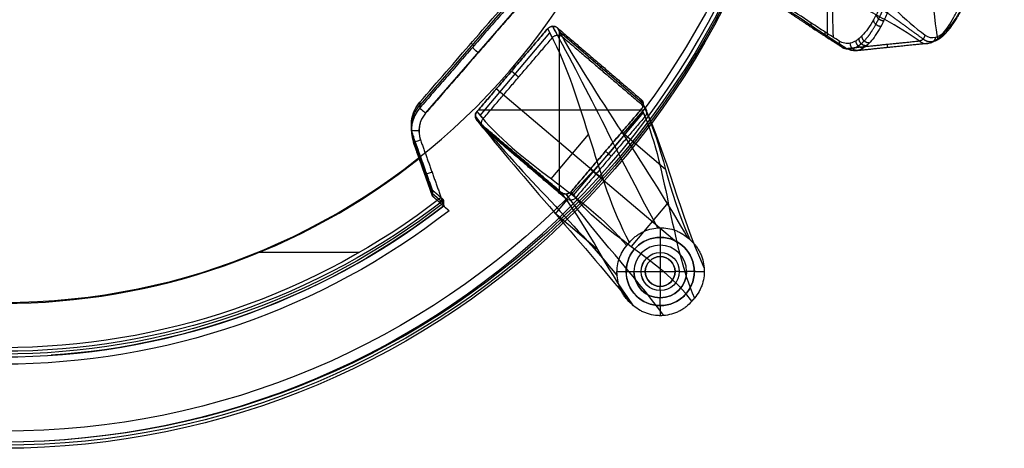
# Model space of a CAD drawing. Header units: millimetres. Extents: x -291 to 291, y -234 to 334.
# Tile 393 of 656: x 5 to 290, y -234 to -110. Entities that reach past the tile are written whole.
import ezdxf

# ---------------------------------------------------------------- set-up
doc = ezdxf.new("R2010")
doc.units = ezdxf.units.MM
doc.layers.add('Layer 01', color=7, linetype='Continuous', true_color=0x000000)

msp = doc.modelspace()

# ---------------------------------------------------------------- linework, layer by layer
at = {"layer": 'Layer 01', "color": 254, "true_color": 0xcad1ee}
for p, q in [((151.31, -99.62, 435.99), (120.81, -134.75, 435.99)), ((122.42, -137.04, 419.49), (152.91, -102.01, 417.6)), ((238.94, -114.76, 571.77), (238.94, -101.43, 494.23)), ((138.29, -137.75, 429.04), (158.52, -113.81, 429.04)), ((161.23, -112.86, 438.54), (161.23, -159.52, 440.87)), ((161.23, -112.86, 438.54), (161.23, -159.52, 440.87)), ((185.37, -134.15, 428.92), (161.37, -113.61, 428.92)), ((136.47, -117.54, 420.64), (135.65, -116.83, 451.32)), ((267.96, -116.89, 607.62), (266.19, -117.07, 607.59)), ((149.45, -126.64, 418.93), (147.39, -124.89, 439.14)), ((172.93, -124.16, 418.79), (173.58, -123.4, 439.06)), ((173.93, -156.24, 136.41), (142.97, -130.07, 439.4)), ((184.76, -136.2, 439.7), (137.73, -136.2, 439.7)), ((184.76, -136.2, 439.7), (137.73, -136.2, 439.7)), ((185.54, -136.87, 430.23), (165.34, -160.74, 430.23)), ((179.76, -143.1, 219.11), (186.07, -135.74, 413.82)), ((118.36, -140.42, 452.67), (118.36, -142.08, 421.96)), ((138.43, -140.47, 430.31), (162.48, -160.95, 430.31)), ((192.04, -153.41, 222.27), (179.46, -142.64, 222.27)), ((118.94, -144.58, 437.95), (124.52, -160.26, 437.95)), ((124.52, -161.07, 422.95), (118.94, -145.44, 422.11)), ((158.88, -156.04, 223.34), (169.72, -143.21, 223.34)), ((176.28, -149.49, 420.16), (174.62, -148.08, 440.3)), ((150.17, -150.81, 420.23), (150.51, -150.41, 440.41)), ((121.47, -152.52, 422.53), (122, -152.33, 453.36)), ((195.29, -174.48, 137.18), (170.21, -153.25, 440.56)), ((124.52, -160.29, 437.36), (127.73, -163.09, 437.36)), ((126.46, -162.86, 421.09), (127.34, -161.86, 453.75)), ((160.12, -166.19, 219.96), (163.43, -162.3, 414.84)), ((192.77, -162.95, 223.74), (182, -175.68, 223.74)), ((159.79, -165.8, 222.95), (172.36, -176.51, 222.95)), ((190.59, -173.05, 5), (190.59, -170.26, 5)), ((190.47, -173.05, 2.25), (190.47, -173.05, 5)), ((190.47, -175.3), (190.47, -177.4)), ((103.31, -177.39, 454.72), (74.28, -177.39, 454.72)), ((190.47, -178.6, 1.2), (190.47, -178.6, 4)), ((190.47, -178.6, 4), (190.47, -187.25, 4)), ((180.6, -182.98, 5), (177.94, -182.98, 5)), ((182.85, -182.93), (184.95, -182.93)), ((186.15, -182.93, 4), (194.8, -182.93, 4)), ((196, -182.93), (198.1, -182.93)), ((203.24, -182.98, 5), (200.35, -182.98, 5)), ((190.47, -187.25, 1.2), (190.47, -187.25, 4)), ((190.47, -188.45), (190.47, -190.55)), ((190.47, -192.8, 2.25), (190.47, -192.8, 5)), ((190.59, -195.71, 5), (190.59, -192.8, 5))]:
    msp.add_line(p, q, dxfattribs=at)
at = {"layer": 'Layer 01', "color": 254, "true_color": 0xcad1ee, "extrusion": (0, -0.053975, -0.998542)}
for centre, radius, start, end in [((0, 22.3, -446.48), 234.5, 270, 90), ((0, 22.3, -429.98), 234.5, 270, 90), ((0, 22.3, -413.48), 234.5, 270, 90), ((128.36, 164.65, -429.07), 10, 160.3902, 220.9935), ((0, 22.3, -428.48), 208, 52.1131, 90), ((0, 22.3, -411.48), 210, 52.0059, 90), ((0, 22.3, -413.48), 208, 52.1131, 86.134)]:
    msp.add_arc(centre, radius, start, end, dxfattribs=at)
at = {"layer": 'Layer 01', "color": 254, "true_color": 0xcad1ee, "extrusion": (-8.64042e-26, -0.053975, -0.998542)}
msp.add_arc((0, 22.3, -449.48), 231.5, 270, 90, dxfattribs=at)
at = {"layer": 'Layer 01', "color": 254, "true_color": 0xcad1ee, "extrusion": (0, 0.053975, 0.998542)}
for centre, radius, start, end in [((0, 22.3, 411.48), 232.5, 90, 270), ((0, 22.3, 449.48), 194.15, 90, 270), ((-128.36, 164.65, 411.48), 7.8, 343.4433, 19.6098)]:
    msp.add_arc(centre, radius, start, end, dxfattribs=at)
at = {"layer": 'Layer 01', "color": 254, "true_color": 0xcad1ee, "extrusion": (-0.994718, -0.10177, -0.013347)}
for centre, start, end in [((75.05, 604.16, -265.99), 10.3893, 76.2332), ((75.05, 604.16, -250.92), 350.294, 360)]:
    msp.add_arc(centre, 68.5, start, end, dxfattribs=at)
at = {"layer": 'Layer 01', "color": 254, "true_color": 0xcad1ee, "extrusion": (0.223578, -0.142416, 0.964225)}
msp.add_arc((33.1, -100.91, 645.95), 2, 117.2273, 219.4896, dxfattribs=at)
at = {"layer": 'Layer 01', "color": 254, "true_color": 0xcad1ee, "extrusion": (0.655973, 0.753684, -0.04074)}
msp.add_arc((-182.31, 420.4, -16.83), 2.2, 267.9693, 357.9693, dxfattribs=at)
at = {"layer": 'Layer 01', "color": 254, "true_color": 0xcad1ee, "extrusion": (-1.25525e-14, 0.053975, 0.998542)}
msp.add_arc((-128.36, 164.65, 413.68), 10, 319.0065, 19.6098, dxfattribs=at)
at = {"layer": 'Layer 01', "color": 254, "true_color": 0xcad1ee, "extrusion": (-0.655973, -0.753684, 0.04074)}
msp.add_arc((182.31, 420.4, 40.07), 2.2, 182.0307, 272.0307, dxfattribs=at)
at = {"layer": 'Layer 01', "color": 254, "true_color": 0xcad1ee, "extrusion": (-9.95384e-15, 0.053975, 0.998542)}
msp.add_arc((-128.36, 164.65, 411.48), 7.8, 319.0065, 19.6098, dxfattribs=at)
at = {"layer": 'Layer 01', "color": 254, "true_color": 0xcad1ee, "extrusion": (-3.14807e-19, 0.998542, -0.053975)}
msp.add_arc((-120.56, 413.68, -164.65), 2.2, 270, 0, dxfattribs=at)
at = {"layer": 'Layer 01', "color": 254, "true_color": 0xcad1ee, "extrusion": (0.335612, -0.940627, 0.050845)}
for start, end in [(180, 268.9607), (178.9607, 180)]:
    msp.add_arc((65.35, 412.56, 198.18), 2.2, start, end, dxfattribs=at)
at = {"layer": 'Layer 01', "color": 254, "true_color": 0xcad1ee, "extrusion": (-6.21031e-16, 0.053975, 0.998542)}
msp.add_arc((0, 22.3, 444.48), 194.15, 90, 128.5892, dxfattribs=at)
at = {"layer": 'Layer 01', "color": 254, "true_color": 0xcad1ee, "extrusion": (-0.335612, 0.940627, -0.050845)}
for centre, start, end in [((-65.35, 412.56, -206.49), 0, 1.0393), ((-65.35, 412.56, -208.15), 271.0393, 0)]:
    msp.add_arc(centre, 2.2, start, end, dxfattribs=at)
at = {"layer": 'Layer 01', "color": 254, "true_color": 0xcad1ee, "extrusion": (-3.69779e-32, -0.053975, -0.998542)}
msp.add_arc((0, 22.3, -444.48), 207, 52.1675, 90, dxfattribs=at)
at = {"layer": 'Layer 01', "color": 254, "true_color": 0xcad1ee, "extrusion": (-8.59918e-16, -0.053975, -0.998542)}
msp.add_arc((0, 22.3, -443.48), 208, 52.1131, 90, dxfattribs=at)
at = {"layer": 'Layer 01', "color": 254, "true_color": 0xcad1ee, "extrusion": (-6.41848e-16, 0.053975, 0.998542)}
msp.add_arc((0, 22.3, 413.48), 208, 90, 127.8869, dxfattribs=at)
at = {"layer": 'Layer 01', "color": 254, "true_color": 0xcad1ee, "extrusion": (2.64125e-16, -0.053975, -0.998542)}
msp.add_arc((0, 22.3, -411.48), 210, 52.0059, 90, dxfattribs=at)
at = {"layer": 'Layer 01', "color": 254, "true_color": 0xcad1ee}
for centre, radius, start, end in [((190.47, -182.93, 2.25), 9.87, 0, 180), ((190.47, -182.93, 3.63), 9.88, 0, 180), ((190.47, -182.93), 7.62, 0, 180), ((190.47, -182.93, 1.2), 4.32, 0, 180), ((190.47, -182.93, 2.6), 4.32, 0, 180), ((190.47, -182.93, 3.63), 9.88, 180, 0), ((190.47, -182.93), 7.62, 180, 360), ((190.47, -182.93, 1.2), 4.32, 180, 0), ((190.47, -182.93, 2.6), 4.32, 180, 0)]:
    msp.add_arc(centre, radius, start, end, dxfattribs=at)
at = {"layer": 'Layer 01', "color": 254, "true_color": 0xcad1ee, "extrusion": (0, 0, -1)}
for centre, radius, start, end in [((-190.47, -182.93, -5), 9.88, 0, 180), ((-190.47, -182.93), 5.53, 0, 180), ((-190.47, -182.93), 5.52, 0, 180), ((-190.47, -182.93, -4), 4.32, 0, 180), ((-190.47, -182.93, -2.25), 9.87, 180, 0), ((-190.47, -182.93, -5), 9.87, 180, 0), ((-190.47, -182.93), 7.62, 180, 0), ((-190.47, -182.93), 5.53, 180, 0), ((-190.47, -182.93), 5.52, 180, 0), ((-190.47, -182.93, -4), 4.32, 180, 0)]:
    msp.add_arc(centre, radius, start, end, dxfattribs=at)
at = {"layer": 'Layer 01', "color": 254, "true_color": 0xcad1ee, "extrusion": (-1, 0, 0)}
for centre, radius, start, end in [((175.3, 2.25, -190.47), 2.25, 180, 270), ((177.4, 1.2, -190.47), 1.2, 270, 0)]:
    msp.add_arc(centre, radius, start, end, dxfattribs=at)
at = {"layer": 'Layer 01', "color": 254, "true_color": 0xcad1ee, "extrusion": (0, -1, 0)}
for centre, radius, start, end in [((182.85, 2.25, 182.93), 2.25, 180, 270), ((184.95, 1.2, 182.93), 1.2, 270, 0)]:
    msp.add_arc(centre, radius, start, end, dxfattribs=at)
at = {"layer": 'Layer 01', "color": 254, "true_color": 0xcad1ee, "extrusion": (0, 1, 0)}
for centre, radius, start, end in [((-196, 1.2, -182.93), 1.2, 270, 360), ((-198.1, 2.25, -182.93), 2.25, 180, 270)]:
    msp.add_arc(centre, radius, start, end, dxfattribs=at)
at = {"layer": 'Layer 01', "color": 254, "true_color": 0xcad1ee, "extrusion": (1, 0, 0)}
for centre, radius, start, end in [((-188.45, 1.2, 190.47), 1.2, 270, 360), ((-190.55, 2.25, 190.47), 2.25, 180, 270)]:
    msp.add_arc(centre, radius, start, end, dxfattribs=at)
at = {"layer": 'Layer 01', "color": 254, "true_color": 0xcad1ee}
for points, knots in [([(263.4, -56.94, 674.09), (263.24, -61.56, 673.49), (262.93, -66.05, 672.42), (262.36, -71.52, 670.52), (262.24, -72.6, 670.11), (261.98, -74.73, 669.25), (261.84, -75.78, 668.79), (261.41, -78.88, 667.35), (261.09, -80.89, 666.29), (260.4, -84.79, 663.99), (260.02, -86.69, 662.74), (259.43, -89.44, 660.73), (259.22, -90.34, 660.04), (258.79, -92.12, 658.6), (258.58, -92.99, 657.86), (257.46, -97.22, 654.09), (256.5, -100.26, 650.78), (254.97, -104.33, 645.43), (254.45, -105.59, 643.58), (253.64, -107.37, 640.69), (253.37, -107.94, 639.71), (252.82, -109.02, 637.74), (252.55, -109.54, 636.75), (251.17, -111.99, 631.72), (250.05, -113.54, 627.55), (248.64, -114.97, 622.14), (248.35, -115.23, 621.05), (247.78, -115.7, 618.84), (247.5, -115.9, 617.73), (246.65, -116.43, 614.41), (246.1, -116.67, 612.19), (244.45, -117.05, 605.52), (243.37, -116.86, 601.05), (242.33, -116.2, 596.56)], [0, 0, 0, 0, 13.852285, 13.852285, 17.315356, 17.315356, 20.778427, 20.778427, 27.704569, 27.704569, 34.630711, 34.630711, 38.093782, 38.093782, 41.556854, 41.556854, 55.409138, 55.409138, 62.33528, 62.33528, 65.798352, 65.798352, 69.261423, 69.261423, 83.113707, 83.113707, 86.576778, 86.576778, 90.039849, 90.039849, 96.965992, 96.965992, 110.818276, 110.818276, 110.818276, 110.818276]), ([(267.22, -114.46, 595.93), (268.16, -115.15, 600.47), (269.16, -115.34, 604.99), (270.76, -114.95, 611.72), (271.3, -114.7, 613.96), (272.14, -114.15, 617.31), (272.43, -113.94, 618.42), (273, -113.47, 620.64), (273.29, -113.2, 621.74), (274.73, -111.74, 627.17), (275.91, -110.14, 631.35), (277.38, -107.64, 636.37), (277.68, -107.12, 637.37), (278.27, -106.01, 639.34), (278.57, -105.43, 640.31), (279.45, -103.63, 643.18), (280.03, -102.35, 645.02), (281.74, -98.23, 650.34), (282.84, -95.16, 653.62), (284.13, -90.88, 657.37), (284.39, -90.01, 658.1), (284.89, -88.22, 659.52), (285.13, -87.32, 660.21), (285.84, -84.55, 662.19), (286.28, -82.65, 663.43), (287.12, -78.73, 665.71), (287.52, -76.71, 666.76), (288.06, -73.59, 668.19), (288.23, -72.53, 668.64), (288.56, -70.39, 669.5), (288.72, -69.3, 669.9), (289.16, -66.01, 671.03), (289.42, -63.78, 671.67), (289.85, -59.27, 672.74), (290.03, -56.98, 673.16), (290.16, -54.66, 673.46)], [0, 0, 0, 0, 13.943646, 13.943646, 20.915468, 20.915468, 24.40138, 24.40138, 27.887291, 27.887291, 41.830937, 41.830937, 45.316848, 45.316848, 48.80276, 48.80276, 55.774582, 55.774582, 69.718228, 69.718228, 73.204139, 73.204139, 76.690051, 76.690051, 83.661874, 83.661874, 90.633697, 90.633697, 94.119608, 94.119608, 97.605519, 97.605519, 104.577342, 104.577342, 111.549165, 111.549165, 111.549165, 111.549165]), ([(267.96, -116.89, 607.62), (268.42, -116.84, 609.69), (268.9, -116.7, 611.76), (269.63, -116.34, 614.85), (269.88, -116.2, 615.88), (270.38, -115.87, 617.94), (270.63, -115.68, 618.96), (271.91, -114.61, 624.08), (272.95, -113.4, 628.03), (274.51, -111.08, 633.77), (275.04, -110.22, 635.64), (275.83, -108.8, 638.41), (276.09, -108.31, 639.32), (276.62, -107.28, 641.13), (276.88, -106.74, 642.03), (278.19, -103.98, 646.43), (279.21, -101.48, 649.73), (280.67, -97.32, 654.33), (281.15, -95.86, 655.81), (281.85, -93.57, 657.94), (282.08, -92.79, 658.64), (282.54, -91.19, 660.01), (282.76, -90.38, 660.67), (283.85, -86.24, 663.9), (284.64, -82.74, 666.17), (285.69, -77.2, 669.12), (286.02, -75.3, 670.03), (286.47, -72.38, 671.27), (286.61, -71.39, 671.66), (286.89, -69.39, 672.41), (287.02, -68.38, 672.76), (287.63, -63.3, 674.4), (287.99, -59.14, 675.34), (288.22, -54.87, 675.9)], [0, 0, 0, 0, 6.412657, 6.412657, 9.618986, 9.618986, 12.825314, 12.825314, 25.650629, 25.650629, 32.063286, 32.063286, 35.269615, 35.269615, 38.475943, 38.475943, 51.301258, 51.301258, 57.713915, 57.713915, 60.920243, 60.920243, 64.126572, 64.126572, 76.951886, 76.951886, 83.364544, 83.364544, 86.570872, 86.570872, 89.777201, 89.777201, 102.602515, 102.602515, 102.602515, 102.602515]), ([(265.35, -57.21, 675.59), (265.21, -61.46, 675.04), (264.96, -65.61, 674.1), (264.5, -70.68, 672.46), (264.4, -71.69, 672.11), (264.19, -73.68, 671.36), (264.08, -74.67, 670.97), (263.73, -77.58, 669.73), (263.47, -79.48, 668.82), (262.62, -85.02, 665.86), (261.96, -88.52, 663.58), (261.04, -92.65, 660.33), (260.85, -93.47, 659.66), (260.46, -95.07, 658.3), (260.27, -95.84, 657.6), (259.66, -98.13, 655.46), (259.25, -99.58, 653.97), (257.96, -103.72, 649.35), (257.05, -106.21, 646.05), (255.86, -108.97, 641.63), (255.62, -109.5, 640.73), (255.13, -110.52, 638.92), (254.89, -111.01, 638), (254.15, -112.41, 635.24), (253.66, -113.26, 633.36), (252.17, -115.56, 627.64), (251.17, -116.76, 623.7), (249.64, -118.03, 617.58), (249.14, -118.35, 615.54), (248.14, -118.82, 611.44), (247.65, -118.97, 609.39), (247.16, -119.02, 607.34)], [0, 0, 0, 0, 12.759328, 12.759328, 15.94916, 15.94916, 19.138991, 19.138991, 25.518655, 25.518655, 38.277983, 38.277983, 41.467815, 41.467815, 44.657647, 44.657647, 51.037311, 51.037311, 63.796638, 63.796638, 66.98647, 66.98647, 70.176302, 70.176302, 76.555966, 76.555966, 89.315294, 89.315294, 95.694957, 95.694957, 102.074621, 102.074621, 102.074621, 102.074621]), ([(231.45, -81.78, 428.78), (234.64, -83.91, 442.75), (237.76, -86.52, 456.67), (243.87, -92.18, 484.47), (246.87, -95.23, 498.35), (252.76, -101.27, 526.14), (255.66, -104.27, 540.05), (261.43, -109.8, 567.93), (264.3, -112.34, 581.9), (267.22, -114.46, 595.93)], [0, 0, 0, 0, 43.519899, 43.519899, 87.039799, 87.039799, 130.559698, 130.559698, 174.079598, 174.079598, 174.079598, 174.079598]), ([(265.49, -116.16, 596.04), (262.58, -114.05, 582.01), (259.21, -112, 568.06), (251.97, -107.98, 540.28), (248.1, -106.01, 526.44), (240.25, -102.07, 498.79), (236.27, -100.11, 484.97), (228.68, -96.15, 457.28), (225.07, -94.14, 443.4), (221.88, -92.07, 429.44)], [0, 0, 0, 0, 43.482325, 43.482325, 86.964649, 86.964649, 130.446974, 130.446974, 173.929264, 173.929264, 173.929264, 173.929264]), ([(242.33, -116.2, 596.56), (240.97, -115.33, 590.68), (239.61, -114.46, 584.8), (236.9, -112.72, 573.04), (235.56, -111.85, 567.15), (231.57, -109.23, 549.49), (228.97, -107.48, 537.71), (223.76, -103.98, 514.14), (221.15, -102.23, 502.35), (215.95, -98.72, 478.78), (213.36, -96.97, 467), (210.81, -95.21, 455.2)], [0, 0, 0, 0, 18.293397, 18.293397, 36.586794, 36.586794, 73.173587, 73.173587, 109.760381, 109.760381, 146.347174, 146.347174, 146.347174, 146.347174]), ([(212.56, -97.03, 452.59), (215.15, -98.81, 464.54), (217.77, -100.59, 476.48), (223.03, -104.14, 500.35), (225.67, -105.92, 512.28), (230.94, -109.47, 536.15), (233.58, -111.25, 548.09), (237.62, -113.9, 565.97), (238.98, -114.78, 571.93), (241.71, -116.55, 583.84), (243.09, -117.43, 589.8), (244.47, -118.31, 595.75)], [-148.210728, -148.210728, -148.210728, -148.210728, -111.158046, -111.158046, -74.105364, -74.105364, -37.052682, -37.052682, -18.526341, -18.526341, 0, 0, 0, 0]), ([(157.87, -112.61, 438.52), (157.96, -112.51, 438.52), (158.05, -112.42, 438.52), (158.26, -112.26, 438.51), (158.37, -112.19, 438.5), (158.6, -112.07, 438.5), (158.72, -112.02, 438.5), (158.98, -111.95, 438.49), (159.11, -111.93, 438.49), (159.5, -111.9, 438.49), (159.76, -111.93, 438.49), (160.26, -112.1, 438.5), (160.49, -112.23, 438.51), (160.7, -112.4, 438.51)], [-3.160553, -3.160553, -3.160553, -3.160553, -2.765484, -2.765484, -2.370415, -2.370415, -1.975346, -1.975346, -1.580276, -1.580276, -0.790138, -0.790138, 0, 0, 0, 0]), ([(160.7, -112.4, 438.51), (160.49, -112.23, 438.51), (160.26, -112.1, 438.5), (159.76, -111.93, 438.49), (159.5, -111.9, 438.49), (159.11, -111.93, 438.49), (158.98, -111.95, 438.49), (158.72, -112.02, 438.5), (158.6, -112.07, 438.5), (158.37, -112.19, 438.5), (158.26, -112.26, 438.51), (158.05, -112.42, 438.52), (157.96, -112.51, 438.52), (157.87, -112.61, 438.52)], [-3.160553, -3.160553, -3.160553, -3.160553, -2.370415, -2.370415, -1.580276, -1.580276, -1.185207, -1.185207, -0.790138, -0.790138, -0.395069, -0.395069, 0, 0, 0, 0]), ([(159.24, -115.19, 418.31), (159.32, -115.09, 418.3), (159.42, -114.99, 418.3), (159.63, -114.83, 418.29), (159.75, -114.75, 418.28), (159.99, -114.63, 418.28), (160.12, -114.58, 418.27), (160.38, -114.51, 418.27), (160.51, -114.49, 418.27), (160.91, -114.46, 418.27), (161.19, -114.49, 418.27), (161.7, -114.66, 418.28), (161.94, -114.79, 418.29), (162.15, -114.97, 418.3)], [-3.257807, -3.257807, -3.257807, -3.257807, -2.850581, -2.850581, -2.443355, -2.443355, -2.036129, -2.036129, -1.628903, -1.628903, -0.814452, -0.814452, 0, 0, 0, 0]), ([(118.94, -143.77, 452.88), (118.79, -143.36, 452.85), (118.67, -142.93, 452.83), (118.49, -142.07, 452.77), (118.43, -141.64, 452.74), (118.36, -140.76, 452.69), (118.35, -140.32, 452.66), (118.4, -139.43, 452.61), (118.45, -139, 452.58), (118.62, -138.14, 452.53), (118.73, -137.71, 452.5), (119, -136.88, 452.45), (119.17, -136.46, 452.42), (119.75, -135.28, 452.35), (120.23, -134.55, 452.31), (120.81, -133.88, 452.27)], [-10.591064, -10.591064, -10.591064, -10.591064, -9.267181, -9.267181, -7.943298, -7.943298, -6.619415, -6.619415, -5.295532, -5.295532, -3.971649, -3.971649, -2.647766, -2.647766, 0, 0, 0, 0]), ([(184.85, -133.01, 439.54), (184.95, -133.1, 439.55), (185.04, -133.19, 439.55), (185.2, -133.4, 439.56), (185.28, -133.51, 439.57), (185.4, -133.74, 439.58), (185.44, -133.86, 439.59), (185.52, -134.11, 439.6), (185.54, -134.24, 439.61), (185.57, -134.63, 439.63), (185.54, -134.9, 439.64), (185.38, -135.4, 439.66), (185.25, -135.63, 439.67), (185.08, -135.83, 439.68)], [-3.15956, -3.15956, -3.15956, -3.15956, -2.764615, -2.764615, -2.36967, -2.36967, -1.974725, -1.974725, -1.57978, -1.57978, -0.78989, -0.78989, 0, 0, 0, 0]), ([(184.85, -133.01, 439.54), (184.85, -133.02, 439.49), (184.86, -133.02, 439.44), (184.86, -133.03, 439.39), (192.1, -148.69, 294.95), (192.06, -158.19, 149.48), (199, -173.61, 5)], [-436.86793, -436.86793, -436.86793, -436.86793, -436.716481, -436.716481, -436.716481, 0, 0, 0, 0]), ([(184.85, -133.01, 439.54), (184.85, -133.02, 439.49), (184.86, -133.02, 439.44), (184.86, -133.03, 439.39), (185.19, -133.75, 432.73), (185.51, -134.46, 426.06), (185.82, -135.16, 419.39)], [0, 0, 0, 0, 0.151449, 0.151449, 0.151449, 20.294112, 20.294112, 20.294112, 20.294112]), ([(185.08, -135.83, 439.68), (185.25, -135.63, 439.67), (185.38, -135.4, 439.66), (185.54, -134.9, 439.64), (185.57, -134.63, 439.63), (185.54, -134.24, 439.61), (185.52, -134.11, 439.6), (185.44, -133.86, 439.59), (185.4, -133.74, 439.58), (185.28, -133.51, 439.57), (185.2, -133.4, 439.56), (185.04, -133.19, 439.55), (184.95, -133.1, 439.55), (184.85, -133.01, 439.54)], [-3.15956, -3.15956, -3.15956, -3.15956, -2.36967, -2.36967, -1.57978, -1.57978, -1.184835, -1.184835, -0.78989, -0.78989, -0.394945, -0.394945, 0, 0, 0, 0]), ([(203.2, -181.83, 5), (196.09, -166.12, 149.81), (192.81, -150.09, 294.77), (185.55, -134.38, 439.57), (185.55, -134.38, 439.59), (185.55, -134.38, 439.6), (185.55, -134.38, 439.61)], [101.01542, 101.01542, 101.01542, 101.01542, 538.743337, 538.743337, 538.743337, 538.780776, 538.780776, 538.780776, 538.780776]), ([(137.61, -139.44, 439.87), (137.51, -139.36, 439.86), (137.41, -139.26, 439.86), (137.25, -139.06, 439.85), (137.18, -138.95, 439.84), (137.06, -138.71, 439.83), (137.01, -138.59, 439.82), (136.94, -138.34, 439.81), (136.92, -138.21, 439.8), (136.89, -137.95, 439.79), (136.9, -137.82, 439.78), (136.92, -137.56, 439.77), (136.95, -137.43, 439.76), (137.07, -137.06, 439.75), (137.2, -136.82, 439.73), (137.37, -136.62, 439.72)], [-3.156947, -3.156947, -3.156947, -3.156947, -2.762329, -2.762329, -2.36771, -2.36771, -1.973092, -1.973092, -1.578474, -1.578474, -1.183855, -1.183855, -0.789237, -0.789237, 0, 0, 0, 0]), ([(137.37, -136.62, 439.72), (137.2, -136.82, 439.73), (137.07, -137.06, 439.75), (136.95, -137.43, 439.76), (136.92, -137.56, 439.77), (136.9, -137.82, 439.78), (136.89, -137.95, 439.79), (136.92, -138.21, 439.8), (136.94, -138.34, 439.81), (137.01, -138.59, 439.82), (137.06, -138.71, 439.83), (137.18, -138.95, 439.84), (137.25, -139.06, 439.85), (137.41, -139.26, 439.86), (137.51, -139.36, 439.86), (137.61, -139.44, 439.87)], [-3.156947, -3.156947, -3.156947, -3.156947, -2.36771, -2.36771, -1.973092, -1.973092, -1.578474, -1.578474, -1.183855, -1.183855, -0.789237, -0.789237, -0.394618, -0.394618, 0, 0, 0, 0]), ([(186.53, -136.56, 419.46), (186.21, -135.84, 426.17), (185.89, -135.11, 432.87), (185.55, -134.38, 439.57), (185.55, -134.38, 439.59), (185.55, -134.38, 439.6), (185.55, -134.38, 439.61)], [518.478371, 518.478371, 518.478371, 518.478371, 538.743337, 538.743337, 538.743337, 538.780776, 538.780776, 538.780776, 538.780776]), ([(185.82, -135.16, 419.39), (185.92, -135.25, 419.39), (186.01, -135.34, 419.4), (186.18, -135.55, 419.41), (186.25, -135.67, 419.41), (186.38, -135.91, 419.43), (186.43, -136.03, 419.43), (186.5, -136.29, 419.45), (186.52, -136.43, 419.46), (186.56, -136.83, 419.48), (186.52, -137.1, 419.49), (186.36, -137.61, 419.52), (186.23, -137.86, 419.53), (186.05, -138.06, 419.54)], [-3.25363, -3.25363, -3.25363, -3.25363, -2.846926, -2.846926, -2.440222, -2.440222, -2.033518, -2.033518, -1.626815, -1.626815, -0.813407, -0.813407, 0, 0, 0, 0]), ([(139.36, -141.63, 419.74), (139.26, -141.54, 419.73), (139.17, -141.45, 419.73), (139, -141.24, 419.72), (138.92, -141.12, 419.71), (138.8, -140.88, 419.7), (138.75, -140.76, 419.69), (138.68, -140.5, 419.68), (138.65, -140.36, 419.67), (138.63, -140.1, 419.65), (138.63, -139.96, 419.65), (138.66, -139.69, 419.63), (138.69, -139.56, 419.62), (138.81, -139.18, 419.6), (138.95, -138.93, 419.59), (139.12, -138.73, 419.58)], [-3.252639, -3.252639, -3.252639, -3.252639, -2.846059, -2.846059, -2.439479, -2.439479, -2.032899, -2.032899, -1.626319, -1.626319, -1.219739, -1.219739, -0.81316, -0.81316, 0, 0, 0, 0]), ([(127.73, -162.25, 452.9), (127.73, -162.24, 453.03), (127.71, -162.22, 453.16), (127.64, -162.14, 453.4), (127.58, -162.08, 453.51), (127.43, -161.95, 453.69), (127.35, -161.87, 453.75), (127.16, -161.7, 453.84), (127.06, -161.62, 453.87), (126.96, -161.53, 453.86)], [0, 0, 0, 0, 0.399021, 0.399021, 0.798042, 0.798042, 1.197063, 1.197063, 1.596084, 1.596084, 1.596084, 1.596084]), ([(164.63, -159.79, 440.88), (164.54, -159.89, 440.89), (164.45, -159.98, 440.89), (164.24, -160.14, 440.9), (164.13, -160.21, 440.9), (163.9, -160.33, 440.91), (163.77, -160.38, 440.91), (163.52, -160.45, 440.91), (163.39, -160.47, 440.92), (163, -160.5, 440.92), (162.73, -160.47, 440.92), (162.24, -160.31, 440.91), (162, -160.18, 440.9), (161.8, -160.01, 440.89)], [-3.159479, -3.159479, -3.159479, -3.159479, -2.764545, -2.764545, -2.36961, -2.36961, -1.974675, -1.974675, -1.57974, -1.57974, -0.78987, -0.78987, 0, 0, 0, 0]), ([(161.8, -160.01, 440.89), (162, -160.18, 440.9), (162.24, -160.31, 440.91), (162.73, -160.47, 440.92), (163, -160.5, 440.92), (163.39, -160.47, 440.92), (163.52, -160.45, 440.91), (163.77, -160.38, 440.91), (163.9, -160.33, 440.91), (164.13, -160.21, 440.9), (164.24, -160.14, 440.9), (164.45, -159.98, 440.89), (164.54, -159.89, 440.89), (164.63, -159.79, 440.88)], [-3.159479, -3.159479, -3.159479, -3.159479, -2.36961, -2.36961, -1.57974, -1.57974, -1.184805, -1.184805, -0.78987, -0.78987, -0.394935, -0.394935, 0, 0, 0, 0]), ([(182.72, -192.83, 5), (173.49, -179.98, 149.93), (171.31, -173.1, 295.85), (161.81, -160.02, 440.74), (161.81, -160.02, 440.79), (161.8, -160.01, 440.84), (161.8, -160.01, 440.89)], [-437.831949, -437.831949, -437.831949, -437.831949, -0.151449, -0.151449, -0.151449, 0, 0, 0, 0]), ([(163.07, -161.78, 420.83), (162.67, -161.21, 427.47), (162.25, -160.62, 434.11), (161.81, -160.02, 440.74), (161.81, -160.02, 440.79), (161.8, -160.01, 440.84), (161.8, -160.01, 440.89)], [0, 0, 0, 0, 20.033784, 20.033784, 20.033784, 20.185233, 20.185233, 20.185233, 20.185233]), ([(191.48, -195.68, 5), (181.98, -182.71, 150.17), (172.78, -173.58, 295.72), (163.26, -160.48, 440.88), (163.26, -160.48, 440.89), (163.26, -160.48, 440.9), (163.26, -160.48, 440.92)], [100.322204, 100.322204, 100.322204, 100.322204, 538.743337, 538.743337, 538.743337, 538.780776, 538.780776, 538.780776, 538.780776]), ([(165.98, -161.55, 420.81), (165.89, -161.66, 420.82), (165.79, -161.75, 420.82), (165.58, -161.91, 420.83), (165.47, -161.99, 420.84), (165.23, -162.11, 420.84), (165.1, -162.16, 420.85), (164.84, -162.23, 420.85), (164.71, -162.26, 420.85), (164.31, -162.29, 420.85), (164.03, -162.26, 420.85), (163.52, -162.09, 420.84), (163.28, -161.96, 420.84), (163.07, -161.78, 420.83)], [-3.253212, -3.253212, -3.253212, -3.253212, -2.84656, -2.84656, -2.439909, -2.439909, -2.033257, -2.033257, -1.626606, -1.626606, -0.813303, -0.813303, 0, 0, 0, 0]), ([(164.57, -162.27, 420.85), (164.14, -161.68, 427.53), (163.7, -161.09, 434.2), (163.26, -160.48, 440.88), (163.26, -160.48, 440.89), (163.26, -160.48, 440.9), (163.26, -160.48, 440.92)], [518.58358, 518.58358, 518.58358, 518.58358, 538.743337, 538.743337, 538.743337, 538.780776, 538.780776, 538.780776, 538.780776]), ([(127.73, -163.87, 422.94), (127.73, -163.88, 422.81), (127.74, -163.89, 422.68), (127.78, -163.94, 422.42), (127.81, -163.97, 422.3), (127.93, -164.1, 421.94), (128.05, -164.21, 421.72), (128.26, -164.41, 421.45), (128.34, -164.48, 421.38), (128.51, -164.63, 421.24), (128.6, -164.72, 421.18), (128.78, -164.88, 421.09), (128.88, -164.97, 421.06), (129.07, -165.14, 421.02), (129.17, -165.23, 421.01), (129.27, -165.31, 421.02)], [-3.180384, -3.180384, -3.180384, -3.180384, -2.782836, -2.782836, -2.385288, -2.385288, -1.590192, -1.590192, -1.192644, -1.192644, -0.795096, -0.795096, -0.397548, -0.397548, 0, 0, 0, 0]), ([(181.55, -174.47, 5), (182.07, -173.87, 5), (182.63, -173.32, 5), (183.56, -172.58, 5), (183.89, -172.35, 5), (184.55, -171.92, 5), (185.23, -171.53, 5), (185.94, -171.21, 5), (186.68, -170.93, 5), (187.06, -170.8, 5), (188.2, -170.48, 5), (188.97, -170.35, 5), (190.53, -170.23, 5), (191.33, -170.25, 5), (192.89, -170.45, 5), (193.66, -170.62, 5), (194.78, -170.99, 5), (195.15, -171.13, 5), (195.87, -171.45, 5), (196.22, -171.63, 5), (197.24, -172.21, 5), (197.89, -172.66, 5), (198.49, -173.17, 5)], [0, 0, 0, 0, 2.364107, 2.364107, 3.54616, 3.54616, 4.728213, 5.910267, 5.910267, 7.09232, 7.09232, 9.456427, 9.456427, 11.820533, 11.820533, 14.18464, 14.18464, 15.366693, 15.366693, 16.548747, 16.548747, 18.912853, 18.912853, 18.912853, 18.912853]), ([(199, -173.61, 5), (199.6, -174.12, 5), (200.15, -174.7, 5), (200.89, -175.63, 5), (201.12, -175.96, 5), (201.54, -176.62, 5), (201.93, -177.3, 5), (202.26, -178.02, 5), (202.54, -178.75, 5), (202.67, -179.13, 5), (203, -180.27, 5), (203.14, -181.04, 5), (203.23, -182.22, 5), (203.25, -182.61, 5), (203.24, -183.41, 5), (203.21, -183.8, 5), (203.08, -184.98, 5), (202.91, -185.74, 5), (202.56, -186.87, 5), (202.42, -187.25, 5), (202.1, -187.97, 5), (201.93, -188.33, 5), (201.36, -189.36, 5), (200.91, -190, 5), (200.4, -190.61, 5)], [0, 0, 0, 0, 2.369061, 2.369061, 3.553592, 3.553592, 4.738122, 5.922653, 5.922653, 7.107184, 7.107184, 9.476245, 9.476245, 10.660776, 10.660776, 11.845306, 11.845306, 14.214367, 14.214367, 15.398898, 15.398898, 16.583429, 16.583429, 18.95249, 18.95249, 18.95249, 18.95249]), ([(182.23, -192.42, 5), (181.62, -191.9, 5), (181.08, -191.33, 5), (180.34, -190.4, 5), (180.1, -190.07, 5), (179.67, -189.41, 5), (179.28, -188.73, 5), (178.95, -188.02, 5), (178.66, -187.28, 5), (178.53, -186.91, 5), (178.2, -185.76, 5), (178.05, -184.99, 5), (177.95, -183.82, 5), (177.94, -183.42, 5), (177.94, -182.63, 5), (177.97, -182.23, 5), (178.09, -181.06, 5), (178.25, -180.29, 5), (178.61, -179.16, 5), (178.75, -178.78, 5), (179.06, -178.06, 5), (179.23, -177.7, 5), (179.8, -176.67, 5), (180.25, -176.02, 5), (180.76, -175.41, 5)], [0, 0, 0, 0, 2.370481, 2.370481, 3.555721, 3.555721, 4.740962, 5.926202, 5.926202, 7.111443, 7.111443, 9.481923, 9.481923, 10.667164, 10.667164, 11.852404, 11.852404, 14.222885, 14.222885, 15.408126, 15.408126, 16.593366, 16.593366, 18.963847, 18.963847, 18.963847, 18.963847]), ([(199.65, -191.49, 5), (199.14, -192.1, 5), (198.57, -192.65, 5), (197.64, -193.39, 5), (197.32, -193.62, 5), (196.66, -194.04, 5), (195.98, -194.43, 5), (195.26, -194.75, 5), (194.53, -195.04, 5), (194.15, -195.16, 5), (193.01, -195.48, 5), (192.24, -195.62, 5), (191.07, -195.71, 5), (190.68, -195.72, 5), (189.89, -195.7, 5), (189.49, -195.68, 5), (188.32, -195.53, 5), (187.56, -195.37, 5), (186.44, -195, 5), (186.06, -194.86, 5), (185.34, -194.54, 5), (184.99, -194.37, 5), (183.97, -193.79, 5), (183.32, -193.35, 5), (182.72, -192.83, 5)], [0, 0, 0, 0, 2.362045, 2.362045, 3.543068, 3.543068, 4.724091, 5.905113, 5.905113, 7.086136, 7.086136, 9.448181, 9.448181, 10.629204, 10.629204, 11.810226, 11.810226, 14.172272, 14.172272, 15.353294, 15.353294, 16.534317, 16.534317, 18.896362, 18.896362, 18.896362, 18.896362])]:
    msp.add_open_spline(points, degree=3, knots=knots, dxfattribs=at)
for points, weights, knots in [([(266.63, -115.59, 595.88), (267.58, -116.3, 600.51), (268.59, -116.5, 605.11), (270.19, -116.12, 611.95), (270.74, -115.88, 614.23), (271.58, -115.34, 617.63), (271.87, -115.13, 618.77), (272.44, -114.65, 621.02), (272.73, -114.38, 622.14), (274.19, -112.91, 627.69), (275.37, -111.3, 631.95), (276.86, -108.79, 637.06), (277.16, -108.26, 638.07), (277.75, -107.15, 640.08), (278.05, -106.56, 641.08), (278.94, -104.74, 644.01), (279.53, -103.44, 645.9), (281.26, -99.27, 651.35), (282.36, -96.16, 654.71), (283.67, -91.83, 658.54), (283.93, -90.94, 659.3), (284.43, -89.13, 660.75), (284.68, -88.21, 661.46), (285.4, -85.39, 663.51), (285.85, -83.45, 664.77), (286.7, -79.46, 667.12), (287.1, -77.4, 668.2), (287.65, -74.22, 669.68), (287.82, -73.14, 670.15), (288.16, -70.96, 671.03), (288.32, -69.84, 671.45), (288.77, -66.47, 672.62), (289.03, -64.2, 673.29), (289.47, -59.58, 674.39), (289.65, -57.23, 674.83), (289.78, -54.86, 675.14)], [0.897936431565, 0.896164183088, 0.894003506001, 0.890154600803, 0.888770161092, 0.886535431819, 0.885762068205, 0.884172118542, 0.883356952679, 0.879182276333, 0.875526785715, 0.87058912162, 0.86958314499, 0.867534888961, 0.866490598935, 0.863335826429, 0.861195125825, 0.854683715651, 0.850221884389, 0.844588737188, 0.843457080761, 0.841214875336, 0.840102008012, 0.836792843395, 0.834625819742, 0.830398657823, 0.828338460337, 0.825354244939, 0.824377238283, 0.82246374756, 0.821524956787, 0.818799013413, 0.817101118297, 0.813976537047, 0.812549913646, 0.811277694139], [0, 0, 0, 0, 14.333631, 14.333631, 21.500446, 21.500446, 25.083854, 25.083854, 28.667262, 28.667262, 43.000893, 43.000893, 46.584301, 46.584301, 50.167708, 50.167708, 57.334524, 57.334524, 71.668155, 71.668155, 75.251563, 75.251563, 78.83497, 78.83497, 86.001786, 86.001786, 93.168601, 93.168601, 96.752009, 96.752009, 100.335417, 100.335417, 107.502232, 107.502232, 114.669048, 114.669048, 114.669048, 114.669048]), ([(242.89, -117.79, 596.2), (243.94, -118.46, 600.78), (245.03, -118.64, 605.35), (246.7, -118.23, 612.19), (247.27, -117.97, 614.46), (248.12, -117.42, 617.86), (248.41, -117.21, 618.99), (248.98, -116.73, 621.24), (249.27, -116.46, 622.36), (250.7, -114.99, 627.87), (251.83, -113.38, 632.13), (253.22, -110.85, 637.26), (253.5, -110.32, 638.28), (254.05, -109.21, 640.28), (254.32, -108.62, 641.28), (255.14, -106.8, 644.22), (255.66, -105.5, 646.1), (257.2, -101.34, 651.54), (258.17, -98.23, 654.89), (259.29, -93.88, 658.74), (259.51, -92.99, 659.49), (259.94, -91.18, 660.95), (260.14, -90.25, 661.65), (260.74, -87.44, 663.69), (261.12, -85.51, 664.95), (261.81, -81.53, 667.28), (262.13, -79.47, 668.36), (262.56, -76.31, 669.82), (262.7, -75.24, 670.28), (262.96, -73.06, 671.15), (263.08, -71.96, 671.56), (263.42, -68.62, 672.72), (263.61, -66.36, 673.37), (263.91, -61.78, 674.45), (264.03, -59.46, 674.87), (264.11, -57.11, 675.18)], [0.813769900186, 0.816770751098, 0.820051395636, 0.825275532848, 0.827068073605, 0.829828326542, 0.830761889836, 0.832646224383, 0.833592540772, 0.838343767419, 0.842207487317, 0.847109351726, 0.848093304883, 0.85006786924, 0.851060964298, 0.854029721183, 0.855988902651, 0.86178961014, 0.865569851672, 0.870123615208, 0.871027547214, 0.872805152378, 0.87367626, 0.876234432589, 0.877866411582, 0.880970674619, 0.882442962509, 0.884520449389, 0.885191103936, 0.886486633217, 0.887112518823, 0.888911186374, 0.889996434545, 0.891936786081, 0.892791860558, 0.893529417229], [0, 0, 0, 0, 14.251246, 14.251246, 21.376869, 21.376869, 24.939681, 24.939681, 28.502493, 28.502493, 42.753739, 42.753739, 46.31655, 46.31655, 49.879362, 49.879362, 57.004985, 57.004985, 71.256231, 71.256231, 74.819043, 74.819043, 78.381854, 78.381854, 85.507478, 85.507478, 92.633101, 92.633101, 96.195912, 96.195912, 99.758724, 99.758724, 106.884347, 106.884347, 114.00997, 114.00997, 114.00997, 114.00997]), ([(266.63, -115.59, 595.88), (263.71, -113.48, 581.84), (260.67, -111.27, 567.85), (254.42, -106.74, 539.92), (251.21, -104.43, 525.98), (244.7, -99.79, 498.13), (241.41, -97.46, 484.21), (234.86, -92.92, 456.35), (231.61, -90.71, 442.41), (228.44, -88.62, 428.45)], [0.897936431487, 0.897008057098, 0.89595233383, 0.893691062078, 0.89248497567, 0.890043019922, 0.888807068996, 0.886450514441, 0.885330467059, 0.884350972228], [0, 0, 0, 0, 43.519903, 43.519903, 87.039807, 87.039807, 130.55971, 130.55971, 174.079581, 174.079581, 174.079581, 174.079581]), ([(242.89, -117.79, 596.2), (241.5, -116.9, 590.21), (240.11, -116.02, 584.22), (237.36, -114.24, 572.23), (235.99, -113.36, 566.23), (231.93, -110.69, 548.23), (229.28, -108.9, 536.23), (223.98, -105.33, 512.21), (221.32, -103.54, 500.21), (216.22, -100.1, 477.05), (213.77, -98.44, 465.9), (211.36, -96.77, 454.74)], [0.813769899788, 0.813684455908, 0.813590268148, 0.813522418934, 0.813538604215, 0.81372901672, 0.814053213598, 0.814728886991, 0.815124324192, 0.81585947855, 0.816196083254, 0.816539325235], [0, 0, 0, 0, 18.642058, 18.642058, 37.284115, 37.284115, 74.56823, 74.56823, 111.852345, 111.852345, 146.464568, 146.464568, 146.464568, 146.464568])]:
    msp.add_rational_spline(points, weights, degree=3, knots=knots, dxfattribs=at)
for points, degree in [([(240.63, -115.11, 589.2), (240.45, -106.76, 585.8), (240.18, -98.4, 582.43), (239.82, -90.04, 579.08)], 3), ([(120.81, -133.88, 452.27), (125.9, -128.04, 451.94), (136.06, -116.36, 451.29), (146.22, -104.68, 450.68), (151.31, -98.84, 450.38)], 3), ([(151.31, -100.5, 419.72), (136.06, -118.02, 420.66), (120.81, -135.53, 421.61)], 2), ([(152.97, -102.06, 417.6), (137.72, -119.58, 418.54), (122.47, -137.09, 419.49)], 2), ([(137.37, -136.62, 439.72), (147.62, -124.62, 439.12), (157.87, -112.61, 438.52)], 2), ([(157.87, -112.61, 438.52), (147.62, -124.62, 439.12), (137.37, -136.62, 439.72)], 2), ([(181.55, -174.47, 5), (171.72, -156.12, 149.66), (167.93, -130.71, 293.85), (157.87, -112.61, 438.52)], 3), ([(159.24, -115.19, 418.31), (158.79, -114.32, 425.05), (158.34, -113.46, 431.78), (157.87, -112.61, 438.52)], 3), ([(159.24, -111.92, 438.49), (169.29, -130.02, 293.82), (179.65, -152.06, 149.66), (189.72, -170.29, 5)], 3), ([(159.24, -111.92, 438.49), (159.7, -112.77, 431.75), (160.17, -113.62, 425.01), (160.64, -114.48, 418.27)], 3), ([(160.7, -112.4, 438.51), (172.77, -122.7, 439.03), (184.85, -133.01, 439.54)], 2), ([(198.49, -173.17, 5), (188.19, -154.85, 149.91), (170.78, -130.53, 293.57), (160.7, -112.4, 438.51)], 3), ([(160.7, -112.4, 438.51), (172.77, -122.7, 439.03), (184.85, -133.01, 439.54)], 2), ([(162.15, -114.97, 418.3), (161.65, -114.1, 425.03), (161.16, -113.24, 431.77), (160.7, -112.4, 438.51)], 3), ([(139.12, -138.73, 419.58), (149.18, -126.96, 418.94), (159.24, -115.19, 418.31)], 2), ([(162.15, -114.97, 418.3), (173.98, -125.06, 418.84), (185.82, -135.16, 419.39)], 2), ([(244.47, -118.31, 595.75), (254.98, -117.23, 595.9), (265.49, -116.16, 596.04)], 2), ([(267.96, -116.89, 607.62), (257.56, -117.95, 607.48), (247.16, -119.02, 607.34)], 2), ([(265.49, -116.16, 596.04), (266.27, -116.74, 599.91), (267.1, -116.98, 603.77), (267.96, -116.89, 607.62)], 3), ([(247.16, -119.02, 607.34), (246.24, -119.11, 603.49), (245.35, -118.88, 599.63), (244.47, -118.31, 595.75)], 3), ([(120.81, -133.88, 452.27), (120.81, -134.7, 436.94), (120.81, -135.53, 421.61)], 2), ([(137.37, -136.62, 439.72), (149.68, -152.09, 294.9), (168.23, -160.21, 149.83), (180.76, -175.41, 5)], 3), ([(137.37, -136.62, 439.72), (137.94, -137.34, 433.01), (138.53, -138.04, 426.3), (139.12, -138.73, 419.58)], 3), ([(185.08, -135.83, 439.68), (174.85, -147.81, 440.28), (164.63, -159.79, 440.88)], 2), ([(164.63, -159.79, 440.88), (174.85, -147.81, 440.28), (185.08, -135.83, 439.68)], 2), ([(185.08, -135.83, 439.68), (192.35, -151.57, 294.62), (193.33, -174.64, 150.05), (200.4, -190.61, 5)], 3), ([(185.08, -135.83, 439.68), (185.42, -136.56, 432.97), (185.74, -137.3, 426.26), (186.05, -138.06, 419.54)], 3), ([(136.9, -138.08, 439.8), (149.23, -153.57, 294.76), (165.53, -168.71, 150.03), (177.98, -184.19, 5)], 3), ([(136.9, -138.08, 439.8), (137.47, -138.79, 433.08), (138.05, -139.51, 426.37), (138.64, -140.23, 419.66)], 3), ([(161.8, -160.01, 440.89), (149.7, -149.73, 440.38), (137.61, -139.44, 439.87)], 2), ([(137.61, -139.44, 439.87), (149.97, -154.97, 294.47), (169.68, -176.72, 150.36), (182.23, -192.42, 5)], 3), ([(161.8, -160.01, 440.89), (149.7, -149.73, 440.38), (137.61, -139.44, 439.87)], 2), ([(137.61, -139.44, 439.87), (138.18, -140.16, 433.15), (138.76, -140.89, 426.44), (139.36, -141.63, 419.74)], 3), ([(186.05, -138.06, 419.54), (176.01, -149.81, 420.18), (165.98, -161.55, 420.81)], 2), ([(163.07, -161.78, 420.83), (151.22, -151.71, 420.28), (139.36, -141.63, 419.74)], 2), ([(121.1, -149.81, 453.23), (120.38, -147.8, 453.12), (119.66, -145.78, 453), (118.94, -143.77, 452.88)], 3), ([(118.94, -143.77, 452.88), (118.94, -144.6, 437.51), (118.94, -145.43, 422.15)], 2), ([(118.94, -145.43, 422.15), (121.73, -153.25, 422.57), (124.52, -161.07, 422.99)], 2), ([(124.52, -161.07, 422.95), (121.73, -153.25, 422.53), (118.94, -145.44, 422.11)], 2), ([(121.01, -144.82, 419.91), (124.46, -154.47, 420.43), (127.9, -164.13, 420.95)], 2), ([(124.52, -159.41, 453.75), (122.81, -154.61, 453.49), (121.1, -149.81, 453.23)], 2), ([(126.96, -161.53, 453.86), (125.74, -160.47, 453.8), (124.52, -159.41, 453.75)], 2), ([(124.52, -159.41, 453.75), (124.52, -160.24, 438.37), (124.52, -161.07, 422.99)], 2), ([(127.73, -163.87, 422.94), (127.73, -163.06, 437.92), (127.73, -162.25, 452.9)], 2), ([(199.65, -191.49, 5), (189.94, -178.62, 150.21), (174.14, -172.89, 295.68), (164.63, -159.79, 440.88)], 3), ([(165.98, -161.55, 420.81), (165.52, -160.98, 427.5), (165.06, -160.39, 434.19), (164.63, -159.79, 440.88)], 3), ([(127.9, -164.13, 420.95), (128.59, -164.72, 420.98), (129.27, -165.31, 421.02)], 2), ([(199, -173.61, 5), (198.74, -173.39, 5), (198.49, -173.17, 5)], 2), ([(180.76, -175.41, 5), (181.16, -174.94, 5), (181.55, -174.47, 5)], 2), ([(180.6, -182.93, 5), (180.6, -182.93, 3.63), (180.6, -182.93, 2.25)], 2), ([(186.15, -182.93, 1.2), (186.15, -182.93, 2.6), (186.15, -182.93, 4)], 2), ([(194.8, -182.93, 4), (194.8, -182.93, 2.6), (194.8, -182.93, 1.2)], 2), ([(200.35, -182.93, 2.25), (200.35, -182.93, 3.63), (200.35, -182.93, 5)], 2), ([(200.4, -190.61, 5), (200.03, -191.05, 5), (199.65, -191.49, 5)], 2), ([(182.23, -192.42, 5), (182.48, -192.62, 5), (182.72, -192.83, 5)], 2)]:
    msp.add_open_spline(points, degree=degree, dxfattribs=at)
for points, weights, degree in [([(234.08, -110.87, 560.59), (233.82, -113.32, 560.29), (236.23, -112.99, 559.79)], [1.00000026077, 0.627204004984, 1.00000002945], 2), ([(254.39, -111.95, 636.13), (252.38, -111.9, 636.66), (252.28, -110.02, 635.77)], [0.999999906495, 0.692258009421, 0.999999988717], 2), ([(255.21, -110.35, 639.21), (253.22, -110.27, 639.72), (253.1, -108.47, 638.75)], [1.00000003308, 0.698161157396, 0.99999999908], 2), ([(238.18, -113.54, 578.58), (237.91, -115.99, 578.28), (240.32, -115.65, 577.78)], [0.99999996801, 0.627112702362, 1.00000000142], 2), ([(272.71, -113.71, 619.5), (272.57, -115.32, 619.88), (270.97, -115.4, 620.31)], [0.999999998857, 0.769934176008, 1.00000002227], 2), ([(273.57, -112.92, 622.79), (273.45, -114.53, 623.25), (271.83, -114.58, 623.7)], [0.999999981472, 0.765041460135, 1.0000051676], 2), ([(247.69, -118.93, 609.57), (245.42, -119.14, 610.15), (245.55, -116.79, 609.98)], [0.999999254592, 0.647068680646, 0.999999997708], 2), ([(249.36, -118.19, 616.43), (247.15, -118.33, 617.02), (247.22, -116.07, 616.64)], [1.00000047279, 0.657816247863, 0.999999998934], 2), ([(250.21, -117.55, 619.85), (248.03, -117.66, 620.44), (248.07, -115.46, 619.96)], [0.999999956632, 0.663408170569, 0.99999992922], 2), ([(251.06, -116.75, 623.23), (248.91, -116.83, 623.81), (248.92, -114.68, 623.24)], [0.99999332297, 0.669088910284, 0.999999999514], 2), ([(265.49, -116.16, 596.04), (266.97, -115.95, 595.76), (267.22, -114.46, 595.93)], [1, 0.795872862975, 1], 2), ([(270.22, -115.08, 609.46), (270.03, -116.65, 609.59), (268.49, -116.79, 609.97)], [0.999999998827, 0.782875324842, 0.999999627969], 2), ([(271.86, -114.34, 616.16), (271.7, -115.94, 616.46), (270.12, -116.04, 616.87)], [1.00000000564, 0.774560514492, 1.00000033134], 2), ([(184.86, -133.03, 439.39), (185.83, -133.85, 439.53), (185.48, -135.08, 439.65)], [1, 0.79012834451, 0.88104461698], 2), ([(184.86, -133.03, 439.39), (185.83, -133.85, 439.53), (185.48, -135.08, 439.65)], [1, 0.79012834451, 0.88104461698], 2), ([(124.52, -161.07, 422.99), (124.52, -161.07, 422.98), (124.52, -161.07, 422.96), (124.52, -161.07, 422.95)], [1, 0.999972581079, 0.999972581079, 1], 3), ([(127.9, -164.13, 420.95), (125.95, -162.43, 420.86), (124.56, -161.17, 421.68), (124.52, -161.07, 422.95)], [1, 0.80899384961, 0.80899384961, 1], 3), ([(163.95, -160.3, 440.91), (162.78, -160.85, 440.88), (161.81, -160.02, 440.74)], [0.881042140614, 0.790131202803, 1], 2), ([(163.95, -160.3, 440.91), (162.78, -160.85, 440.88), (161.81, -160.02, 440.74)], [0.881042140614, 0.790131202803, 1], 2)]:
    msp.add_rational_spline(points, weights, degree=degree, dxfattribs=at)

doc.saveas('drawing.dxf')
